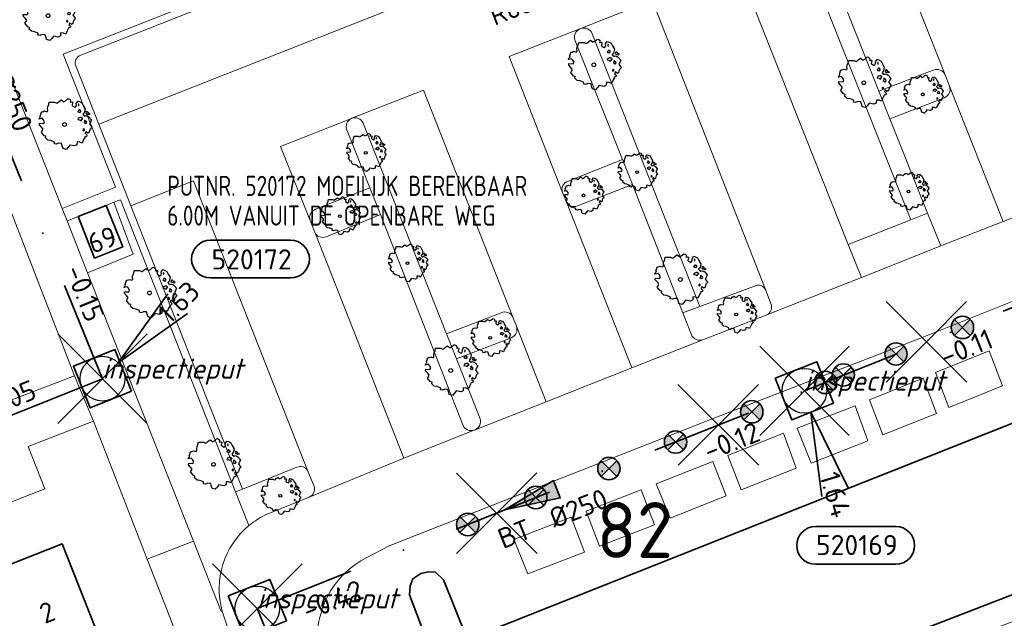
# Model space of a CAD drawing. Header units: metres. Extents: x 152391 to 157968, y 462336 to 467280.
# Tile 258 of 656: x 155094 to 155160, y 464875 to 464915. Entities that reach past the tile are written whole.
import ezdxf
from ezdxf.enums import TextEntityAlignment as Align

# ---------------------------------------------------------------- set-up
doc = ezdxf.new("R2010")
doc.units = ezdxf.units.M
doc.header["$LTSCALE"] = 0.75
doc.header["$PDMODE"] = 3
doc.header["$PDSIZE"] = 3
doc.linetypes.add('RI-VWA_BETON', pattern=[19, 9, -5, 0, -5])
doc.layers.get('0').update_dxf_attribs({"lineweight": 25})
doc.layers.get('defpoints').update_dxf_attribs({"lineweight": 25})
for name, color, linetype, lineweight in [('B-GV-GR-BOOM-S', 252, 'Continuous', 25), ('B-WE-GR-BEPLANTING_CULTUUR_BODEMBEDEKKER-GV', 251, 'Continuous', 18), ('B-WE-GR-BEPLANTING_CULTUUR_HEESTERS-GV', 251, 'Continuous', 18), ('B-WE-GR-GROENVOORZIENING-GV', 251, 'Continuous', 18), ('B-WE-OG-BEBOUWING-GV', 6, 'Continuous', 35), ('B-WE-OG-BEBOUWING-T18', 1, 'Continuous', 18), ('B-WE-OG-TERREIN_CULTUURSCHEIDING-GV', 251, 'Continuous', 18), ('B-WE-OG-TOPOGRAFIE-T18', 1, 'Continuous', 18), ('B-WE-VH-VERHARDING_BETONSTRAATSTEEN-GV', 251, 'Continuous', 18), ('B-WE-VH-VERHARDING_TEGEL-GV', 251, 'Continuous', 18), ('N-OI-RI-BIJZONDERDERHEDEN-T18', 134, 'Continuous', 18), ('N-OI-RI-T50', 130, 'Continuous', 50), ('N-OI-RI-VWA_PUTNUMMER-S @ 0.75', 36, 'Continuous', 35), ('N-OI-RI-VWA_RIOOLPUT_INSPECTIEPUT-S', 36, 'Continuous', 35), ('N-OI-RI-VWA_STROOMRICHTING-S @ 0.75', 36, 'Continuous', 35), ('N-OI-RI-VWA_TRANSPORTLEIDING_BETON_250-G', 36, 'RI-VWA_BETON', 35)]:
    doc.layers.add(name, color=color, linetype=linetype, lineweight=lineweight)
doc.layers.add('inspectieput', color=7, linetype='Continuous', plot=False)
doc.layers.add('N-OI-RI-VRIJVERVAL_HULPSTUK-S', color=210, linetype='Continuous', lineweight=35, plot=False)
doc.layers.add('N-OI-RI-VRIJVERVAL_HULPSTUK-S-GESLOTEN', color=190, linetype='Continuous', lineweight=35, plot=False)
doc.styles.add('NLCS-ISO', font='isocpeur.ttf')
doc.styles.add('NLCS-ISO-M750-T18', font='NLCS-ISO.ttf', dxfattribs={"height": 1.35})
doc.styles.add('NLCS-ISO-M750-T18_CURSIEF', font='NLCS-ISO.ttf', dxfattribs={"oblique": 15, "height": 1.35})
doc.styles.add('NLCS-ISO-M750-T50', font='NLCS-ISO.ttf', dxfattribs={"height": 3.75})

# ---------------------------------------------------------------- blocks, each defined once
blk = doc.blocks.new('*U136')
at = {"ltscale": 0.1}
blk.add_hatch(color=256, dxfattribs=at).paths.add_polyline_path([(2.5, 0), (-2.5, -0.833), (-2.5, 0.833)])
at = {"ltscale": 0.1, "flags": 128}
blk.add_lwpolyline([(2.5, 0), (-2.5, -0.833), (-2.5, 0.833)], close=True, dxfattribs=at)
at = {"ltscale": 0.1, "style": 'NLCS-ISO'}
for tag, p in [('MAT', (-1, 0.5)), ('BOBL', (-18.919, 0))]:
    blk.add_attdef(tag, text='', height=1.8, dxfattribs=at).set_placement(p, align=Align.BOTTOM_RIGHT)
for tag, p in [('DIA', (1, 0.5)), ('BOBR', (17.973, -0.004))]:
    blk.add_attdef(tag, text='', height=1.8, dxfattribs=at).set_placement(p, align=Align.BOTTOM_LEFT)
at = {"layer": 'defpoints', "ltscale": 0.1, "style": 'NLCS-ISO', "flags": 1}
blk.add_attdef('JVA', text='', height=1.8, dxfattribs=at).set_placement((0, -1), align=Align.TOP_CENTER)
blk = doc.blocks.new('*U137')
at = {"ltscale": 0.1}
blk.add_hatch(color=256, dxfattribs=at).paths.add_polyline_path([(2.5, 0), (-2.5, -0.833), (-2.5, 0.833)])
at = {"ltscale": 0.1, "flags": 128}
blk.add_lwpolyline([(2.5, 0), (-2.5, -0.833), (-2.5, 0.833)], close=True, dxfattribs=at)
at = {"ltscale": 0.1, "style": 'NLCS-ISO'}
for tag, p in [('MAT', (-1, 0.5)), ('BOBL', (-20.238, 0))]:
    blk.add_attdef(tag, text='', height=1.8, dxfattribs=at).set_placement(p, align=Align.BOTTOM_RIGHT)
for tag, p in [('DIA', (1, 0.5)), ('BOBR', (19.292, -0.005))]:
    blk.add_attdef(tag, text='', height=1.8, dxfattribs=at).set_placement(p, align=Align.BOTTOM_LEFT)
at = {"layer": 'defpoints', "ltscale": 0.1, "style": 'NLCS-ISO', "flags": 1}
blk.add_attdef('JVA', text='', height=1.8, dxfattribs=at).set_placement((0, -1), align=Align.TOP_CENTER)
blk = doc.blocks.new('*U139')
at = {"ltscale": 0.1}
blk.add_hatch(color=256, dxfattribs=at).paths.add_polyline_path([(-2.5, 0), (2.5, -0.833), (2.5, 0.833)])
at = {"ltscale": 0.1, "flags": 128}
blk.add_lwpolyline([(-2.5, 0), (2.5, -0.833), (2.5, 0.833)], close=True, dxfattribs=at)
at = {"ltscale": 0.1, "style": 'NLCS-ISO'}
for tag, p in [('BOBL', (-6.059, -3.24)), ('MAT', (-1, -3.74))]:
    blk.add_attdef(tag, text='', height=1.8, dxfattribs=at).set_placement(p, align=Align.BOTTOM_RIGHT)
for tag, p in [('BOBR', (13.061, -3.239)), ('DIA', (1, -3.74))]:
    blk.add_attdef(tag, text='', height=1.8, dxfattribs=at).set_placement(p, align=Align.BOTTOM_LEFT)
at = {"layer": 'defpoints', "ltscale": 0.1, "style": 'NLCS-ISO', "flags": 1}
blk.add_attdef('JVA', text='', height=1.8, dxfattribs=at).set_placement((0, -1), align=Align.TOP_CENTER)
blk = doc.blocks.new('*U140')
at = {"ltscale": 0.1}
blk.add_hatch(color=256, dxfattribs=at).paths.add_polyline_path([(-2.5, 0), (2.5, -0.833), (2.5, 0.833)])
at = {"ltscale": 0.1, "flags": 128}
blk.add_lwpolyline([(-2.5, 0), (2.5, -0.833), (2.5, 0.833)], close=True, dxfattribs=at)
at = {"ltscale": 0.1, "style": 'NLCS-ISO'}
for tag, p in [('BOBL', (-16.988, -3.24)), ('MAT', (-1, -3.74))]:
    blk.add_attdef(tag, text='', height=1.8, dxfattribs=at).set_placement(p, align=Align.BOTTOM_RIGHT)
for tag, p in [('BOBR', (16.042, -3.237)), ('DIA', (1, -3.74))]:
    blk.add_attdef(tag, text='', height=1.8, dxfattribs=at).set_placement(p, align=Align.BOTTOM_LEFT)
at = {"layer": 'defpoints', "ltscale": 0.1, "style": 'NLCS-ISO', "flags": 1}
blk.add_attdef('JVA', text='', height=1.8, dxfattribs=at).set_placement((0, -1), align=Align.TOP_CENTER)
blk = doc.blocks.new('B-SRI-PUT_VWA-SO')
at = {"flags": 128}
blk.add_lwpolyline([(-2, 2), (2, 2), (2, -2), (-2, -2)], close=True, dxfattribs=at)
at = {"lineweight": -3, "flags": 128}
blk.add_lwpolyline([(2, -2), (2, 2), (-2, 2), (-2, -2)], close=True, dxfattribs=at)
at = {"lineweight": -3}
blk.add_circle((0, 0), 2, dxfattribs=at)
blk = doc.blocks.new('*U178')
for q in [(5.834, 7.601), (7.601, 5.834)]:
    blk.add_line((1.414, 1.414), q)
blk.add_lwpolyline([(16.81, 12.391), (9.652, 12.391, 1), (9.652, 9.007), (16.81, 9.007, 1)], format="xyb", close=True)
at = {"ltscale": 0.1, "style": 'NLCS-ISO'}
blk.add_attdef('PUTHGT', text='', height=1.8, rotation=45, dxfattribs=at).set_placement((5.388, 5.428), align=Align.MIDDLE_LEFT)
blk.add_attdef('PUTNR', text='', height=1.8, dxfattribs=at).set_placement((13.333, 10.667), align=Align.MIDDLE_CENTER)
blk = doc.blocks.new('*U184')
for q in [(1.546, -9.456), (3.94, -8.734)]:
    blk.add_line((0.578, -1.915), q)
blk.add_lwpolyline([(8.165, -15.522), (1.007, -15.522, -1), (1.007, -12.137), (8.165, -12.137, -1)], format="xyb", close=True)
at = {"ltscale": 0.1, "style": 'NLCS-ISO'}
blk.add_attdef('PUTHGT', text='', height=1.8, rotation=286.78328, dxfattribs=at).set_placement((2.182, -7.33), align=Align.MIDDLE_LEFT)
blk.add_attdef('PUTNR', text='', height=1.8, dxfattribs=at).set_placement((4.688, -11.997), align=Align.MIDDLE_CENTER)
blk = doc.blocks.new('SRI-HULP')
h = blk.add_hatch(color=256)
h.dxf.hatch_style = 1
h.paths.add_polyline_path([(-0.707, 0.707, 0.198912), (-1, 0, 0.198912), (-0.707, -0.707), (0, 0)])
h = blk.add_hatch(color=256)
h.dxf.hatch_style = 1
h.paths.add_polyline_path([(1, 0, 0.198912), (0.707, 0.707), (0, 0), (0.707, -0.707, 0.198912)])
for p, q in [((-0.707, 0.707), (0.707, -0.707)), ((-0.707, -0.707), (0.707, 0.707))]:
    blk.add_line(p, q)
blk.add_circle((0, 0), 1)
blk = doc.blocks.new('SRI-HULP-B')
blk.add_line((-5.43, 5.4), (5.4, -5.4))
at = {"flags": 128}
blk.add_lwpolyline([(5.38, 5.42), (0, 0), (-5.4, -5.4)], dxfattribs=at)
blk = doc.blocks.new('ACMAP_ANN_TEMPLATE_type knoop')
at = {"layer": 'defpoints', "style": 'NLCS-ISO-M750-T18_CURSIEF', "oblique": 15}
blk.add_attdef('type_knoop', (0, 0), '', height=1.35, dxfattribs=at)
blk = doc.blocks.new('SGR-BOOM_21_30')
at = {"linetype": 'Continuous'}
for p, q in [((-1.109, 1.187), (-1.051, 1.335)), ((-1.051, 1.335), (-1.016, 1.499)), ((-1.016, 1.499), (-0.668, 1.499)), ((-0.668, 1.499), (-0.516, 1.433)), ((-0.516, 1.433), (-0.47, 1.45)), ((-0.47, 1.45), (-0.365, 1.548)), ((-0.365, 1.548), (-0.226, 1.647)), ((-0.226, 1.647), (-0.133, 1.581)), ((-0.133, 1.581), (-0.063, 1.515)), ((-0.063, 1.515), (0.065, 1.581)), ((0.065, 1.581), (0.205, 1.712)), ((0.205, 1.712), (0.263, 1.729)), ((0.263, 1.729), (0.333, 1.696)), ((0.333, 1.696), (0.391, 1.647)), ((0.402, 1.532), (0.379, 1.499)), ((0.379, 1.499), (0.53, 1.515)), ((0.391, 1.647), (0.402, 1.532)), ((0.542, 1.483), (0.507, 1.285)), ((0.53, 1.515), (0.542, 1.483)), ((0.786, 1.4), (0.891, 1.565)), ((0.798, 1.285), (0.786, 1.4)), ((0.891, 1.565), (1.019, 1.532)), ((0.972, 1.368), (0.926, 1.335)), ((0.926, 1.335), (0.949, 1.253)), ((0.961, 1.269), (0.972, 1.368)), ((1.019, 1.532), (1.158, 1.45)), ((1.158, 1.45), (1.251, 1.269)), ((-1.633, 0.579), (-1.528, 0.875)), ((-1.528, 0.875), (-1.458, 0.858)), ((-1.458, 0.858), (-1.342, 0.908)), ((-1.342, 0.908), (-1.179, 0.858)), ((-1.179, 0.858), (-1.121, 0.924)), ((-1.133, 1.088), (-1.109, 1.187)), ((-1.121, 0.924), (-1.133, 1.088)), ((0.507, 1.285), (0.565, 1.236)), ((0.565, 1.236), (0.693, 1.154)), ((0.693, 1.154), (0.751, 1.203)), ((0.751, 1.203), (0.798, 1.285)), ((0.937, 0.908), (0.891, 0.875)), ((0.891, 0.875), (0.926, 0.825)), ((0.926, 0.825), (0.984, 0.842)), ((0.972, 0.973), (0.937, 0.908)), ((0.949, 1.253), (0.961, 1.236)), ((1.03, 0.973), (0.972, 0.973)), ((0.984, 0.842), (1.03, 0.776)), ((1.077, 0.94), (1.03, 0.973)), ((1.03, 0.776), (1.077, 0.842)), ((1.124, 0.875), (1.077, 0.94)), ((1.077, 0.842), (1.124, 0.875)), ((1.321, 0.793), (1.228, 0.694)), ((1.228, 0.694), (1.275, 0.628)), ((1.251, 1.269), (1.379, 1.055)), ((1.379, 1.055), (1.321, 0.793)), ((1.472, 0.858), (1.438, 0.809)), ((1.438, 0.809), (1.461, 0.743)), ((1.461, 0.743), (1.531, 0.694)), ((1.542, 0.858), (1.472, 0.858)), ((1.531, 0.727), (1.635, 0.678)), ((1.531, 0.694), (1.542, 0.727)), ((1.624, 0.76), (1.542, 0.858)), ((1.728, 0.71), (1.624, 0.76)), ((1.635, 0.678), (1.728, 0.71)), ((-1.703, 0.365), (-1.656, 0.48)), ((-1.493, 0.415), (-1.703, 0.365)), ((-1.679, -0.029), (-1.668, 0.086)), ((-1.668, 0.086), (-1.389, 0.07)), ((-1.656, 0.48), (-1.598, 0.53)), ((-1.598, 0.53), (-1.633, 0.579)), ((-1.423, 0.333), (-1.493, 0.415)), ((-1.33, 0.185), (-1.423, 0.333)), ((-1.389, 0.07), (-1.33, 0.185)), ((0.926, 0.415), (0.891, 0.333)), ((0.891, 0.333), (1.03, 0.316)), ((1.054, 0.464), (0.926, 0.415)), ((1.03, 0.316), (1.112, 0.251)), ((1.112, 0.464), (1.054, 0.464)), ((1.217, 0.398), (1.112, 0.464)), ((1.112, 0.251), (1.205, 0.365)), ((1.205, 0.365), (1.24, 0.415)), ((1.275, 0.628), (1.379, 0.563)), ((1.344, 0.185), (1.31, 0.103)), ((1.434, 0.049), (1.31, 0.103)), ((1.356, 0.3), (1.344, 0.234)), ((1.344, 0.234), (1.344, 0.185)), ((1.426, 0.234), (1.356, 0.3)), ((1.379, 0.563), (1.438, 0.595)), ((1.472, 0.201), (1.426, 0.234)), ((1.434, 0.049), (1.507, 0.136)), ((1.438, 0.595), (1.565, 0.563)), ((1.507, 0.136), (1.472, 0.201)), ((1.565, 0.563), (1.635, 0.513)), ((1.635, 0.513), (1.81, 0.316)), ((1.717, 0.103), (1.67, 0.037)), ((1.67, 0.037), (1.763, -0.094)), ((1.81, 0.316), (1.717, 0.103)), ((-1.54, -0.177), (-1.679, -0.029)), ((-1.551, -0.505), (-1.493, -0.423)), ((-1.354, -0.752), (-1.551, -0.505)), ((-1.435, -0.324), (-1.54, -0.177)), ((-1.493, -0.423), (-1.435, -0.324)), ((1.286, -0.292), (1.24, -0.357)), ((1.24, -0.357), (1.251, -0.423)), ((1.263, -0.423), (1.333, -0.407)), ((1.333, -0.341), (1.286, -0.292)), ((1.333, -0.407), (1.333, -0.341)), ((1.461, -0.472), (1.391, -0.587)), ((1.391, -0.587), (1.426, -0.637)), ((1.426, -0.637), (1.496, -0.702)), ((1.577, -0.587), (1.461, -0.472)), ((1.658, -0.522), (1.577, -0.587)), ((1.682, -0.423), (1.658, -0.522)), ((1.717, -0.308), (1.682, -0.423)), ((1.845, -0.177), (1.717, -0.308)), ((1.763, -0.094), (1.845, -0.177)), ((-1.249, -0.784), (-1.354, -0.752)), ((-1.272, -0.899), (-1.249, -0.784)), ((-1.109, -1.047), (-1.272, -0.899)), ((-0.912, -1.08), (-1.109, -1.047)), ((-0.668, -1.179), (-0.912, -1.08)), ((-0.679, -1.294), (-0.668, -1.179)), ((-0.551, -1.326), (-0.679, -1.294)), ((-0.4, -1.261), (-0.551, -1.326)), ((-0.191, -1.277), (-0.4, -1.261)), ((-0.156, -1.425), (-0.191, -1.277)), ((0.844, -1.162), (0.833, -1.359)), ((1.03, -1.179), (0.844, -1.162)), ((1.182, -1.244), (1.03, -1.179)), ((1.286, -1.014), (1.182, -1.244)), ((1.356, -0.883), (1.286, -1.014)), ((1.368, -0.834), (1.356, -0.883)), ((1.484, -0.801), (1.368, -0.834)), ((1.496, -0.702), (1.484, -0.801)), ((-0.133, -1.491), (-0.156, -1.425)), ((-0.098, -1.606), (-0.133, -1.491)), ((0.112, -1.671), (-0.098, -1.606)), ((0.251, -1.524), (0.112, -1.671)), ((0.356, -1.376), (0.251, -1.524)), ((0.682, -1.441), (0.356, -1.376)), ((0.833, -1.359), (0.682, -1.441))]:
    blk.add_line(p, q, dxfattribs=at)
blk.add_circle((0, 0), 0.126, dxfattribs=at)
blk = doc.blocks.new('SGR-BOOM_DIAMETER_ONBEKEND')
at = {"linetype": 'Continuous'}
for p, q in [((-1.094, 0.644), (-1.007, 0.681)), ((-1.007, 0.681), (-0.884, 0.644)), ((-0.884, 0.644), (-0.841, 0.693)), ((-0.85, 0.816), (-0.832, 0.89)), ((-0.841, 0.693), (-0.85, 0.816)), ((-0.832, 0.89), (-0.788, 1.001)), ((-0.788, 1.001), (-0.762, 1.124)), ((-0.762, 1.124), (-0.501, 1.124)), ((-0.501, 1.124), (-0.387, 1.075)), ((-0.387, 1.075), (-0.352, 1.087)), ((-0.352, 1.087), (-0.274, 1.161)), ((-0.274, 1.161), (-0.169, 1.235)), ((-0.169, 1.235), (-0.099, 1.186)), ((-0.099, 1.186), (-0.047, 1.137)), ((-0.047, 1.137), (0.049, 1.186)), ((0.049, 1.186), (0.154, 1.284)), ((0.154, 1.284), (0.197, 1.297)), ((0.197, 1.297), (0.25, 1.272)), ((0.25, 1.272), (0.293, 1.235)), ((0.302, 1.149), (0.284, 1.124)), ((0.284, 1.124), (0.398, 1.137)), ((0.293, 1.235), (0.302, 1.149)), ((0.407, 1.112), (0.38, 0.964)), ((0.38, 0.964), (0.424, 0.927)), ((0.398, 1.137), (0.407, 1.112)), ((0.424, 0.927), (0.52, 0.865)), ((0.52, 0.865), (0.564, 0.902)), ((0.564, 0.902), (0.598, 0.964)), ((0.59, 1.05), (0.668, 1.173)), ((0.598, 0.964), (0.59, 1.05)), ((0.668, 1.173), (0.764, 1.149)), ((0.703, 0.681), (0.668, 0.656)), ((0.729, 1.026), (0.694, 1.001)), ((0.694, 1.001), (0.712, 0.939)), ((0.729, 0.73), (0.703, 0.681)), ((0.712, 0.939), (0.721, 0.927)), ((0.721, 0.952), (0.729, 1.026)), ((0.773, 0.73), (0.729, 0.73)), ((0.764, 1.149), (0.869, 1.087)), ((0.808, 0.705), (0.773, 0.73)), ((0.843, 0.656), (0.808, 0.705)), ((0.869, 1.087), (0.939, 0.952)), ((0.939, 0.952), (1.035, 0.792)), ((1.035, 0.792), (0.991, 0.594)), ((-1.277, 0.274), (-1.242, 0.36)), ((-1.12, 0.311), (-1.277, 0.274)), ((-1.259, -0.022), (-1.251, 0.065)), ((-1.251, 0.065), (-1.041, 0.052)), ((-1.242, 0.36), (-1.198, 0.397)), ((-1.225, 0.434), (-1.146, 0.656)), ((-1.198, 0.397), (-1.225, 0.434)), ((-1.146, 0.656), (-1.094, 0.644)), ((-1.068, 0.249), (-1.12, 0.311)), ((-0.998, 0.139), (-1.068, 0.249)), ((-1.041, 0.052), (-0.998, 0.139)), ((0.668, 0.656), (0.694, 0.619)), ((0.694, 0.311), (0.668, 0.249)), ((0.668, 0.249), (0.773, 0.237)), ((0.694, 0.619), (0.738, 0.631)), ((0.79, 0.348), (0.694, 0.311)), ((0.738, 0.631), (0.773, 0.582)), ((0.773, 0.582), (0.808, 0.631)), ((0.773, 0.237), (0.834, 0.188)), ((0.834, 0.348), (0.79, 0.348)), ((0.808, 0.631), (0.843, 0.656)), ((0.912, 0.299), (0.834, 0.348)), ((0.834, 0.188), (0.904, 0.274)), ((0.904, 0.274), (0.93, 0.311)), ((0.991, 0.594), (0.921, 0.521)), ((0.921, 0.521), (0.956, 0.471)), ((0.956, 0.471), (1.035, 0.422)), ((1.008, 0.139), (0.982, 0.077)), ((1.075, 0.037), (0.982, 0.077)), ((1.017, 0.225), (1.008, 0.176)), ((1.008, 0.176), (1.008, 0.139)), ((1.069, 0.176), (1.017, 0.225)), ((1.035, 0.422), (1.078, 0.447)), ((1.104, 0.151), (1.069, 0.176)), ((1.075, 0.037), (1.13, 0.102)), ((1.104, 0.644), (1.078, 0.607)), ((1.078, 0.607), (1.096, 0.557)), ((1.078, 0.447), (1.174, 0.422)), ((1.096, 0.557), (1.148, 0.521)), ((1.157, 0.644), (1.104, 0.644)), ((1.13, 0.102), (1.104, 0.151)), ((1.148, 0.545), (1.226, 0.508)), ((1.148, 0.521), (1.157, 0.545)), ((1.218, 0.57), (1.157, 0.644)), ((1.174, 0.422), (1.226, 0.385)), ((1.296, 0.533), (1.218, 0.57)), ((1.226, 0.508), (1.296, 0.533)), ((1.226, 0.385), (1.357, 0.237)), ((1.287, 0.077), (1.253, 0.028)), ((1.253, 0.028), (1.322, -0.071)), ((1.357, 0.237), (1.287, 0.077)), ((-1.155, -0.132), (-1.259, -0.022)), ((-1.164, -0.379), (-1.12, -0.317)), ((-1.015, -0.564), (-1.164, -0.379)), ((-1.076, -0.243), (-1.155, -0.132)), ((-1.12, -0.317), (-1.076, -0.243)), ((-0.937, -0.588), (-1.015, -0.564)), ((-0.954, -0.675), (-0.937, -0.588)), ((0.965, -0.219), (0.93, -0.268)), ((0.93, -0.268), (0.939, -0.317)), ((0.947, -0.317), (1, -0.305)), ((1, -0.256), (0.965, -0.219)), ((1, -0.305), (1, -0.256)), ((1.026, -0.625), (1.017, -0.662)), ((1.113, -0.601), (1.026, -0.625)), ((1.096, -0.354), (1.043, -0.44)), ((1.043, -0.44), (1.069, -0.477)), ((1.069, -0.477), (1.122, -0.527)), ((1.183, -0.44), (1.096, -0.354)), ((1.122, -0.527), (1.113, -0.601)), ((1.244, -0.391), (1.183, -0.44)), ((1.261, -0.317), (1.244, -0.391)), ((1.287, -0.231), (1.261, -0.317)), ((1.383, -0.132), (1.287, -0.231)), ((1.322, -0.071), (1.383, -0.132)), ((-0.832, -0.785), (-0.954, -0.675)), ((-0.684, -0.81), (-0.832, -0.785)), ((-0.501, -0.884), (-0.684, -0.81)), ((-0.509, -0.97), (-0.501, -0.884)), ((-0.413, -0.995), (-0.509, -0.97)), ((-0.3, -0.946), (-0.413, -0.995)), ((-0.143, -0.958), (-0.3, -0.946)), ((-0.117, -1.069), (-0.143, -0.958)), ((-0.099, -1.118), (-0.117, -1.069)), ((-0.073, -1.204), (-0.099, -1.118)), ((0.084, -1.254), (-0.073, -1.204)), ((0.188, -1.143), (0.084, -1.254)), ((0.267, -1.032), (0.188, -1.143)), ((0.511, -1.081), (0.267, -1.032)), ((0.625, -1.019), (0.511, -1.081)), ((0.633, -0.872), (0.625, -1.019)), ((0.773, -0.884), (0.633, -0.872)), ((0.886, -0.933), (0.773, -0.884)), ((0.965, -0.761), (0.886, -0.933)), ((1.017, -0.662), (0.965, -0.761))]:
    blk.add_line(p, q, dxfattribs=at)
blk.add_circle((0, 0), 0.0948, dxfattribs=at)
blk = doc.blocks.new('SGR-BOOM_0_20')
at = {"linetype": 'Continuous'}
for p, q in [((-1.094, 0.644), (-1.007, 0.681)), ((-1.007, 0.681), (-0.884, 0.644)), ((-0.884, 0.644), (-0.841, 0.693)), ((-0.85, 0.816), (-0.832, 0.89)), ((-0.841, 0.693), (-0.85, 0.816)), ((-0.832, 0.89), (-0.788, 1.001)), ((-0.788, 1.001), (-0.762, 1.124)), ((-0.762, 1.124), (-0.501, 1.124)), ((-0.501, 1.124), (-0.387, 1.075)), ((-0.387, 1.075), (-0.352, 1.087)), ((-0.352, 1.087), (-0.274, 1.161)), ((-0.274, 1.161), (-0.169, 1.235)), ((-0.169, 1.235), (-0.099, 1.186)), ((-0.099, 1.186), (-0.047, 1.137)), ((-0.047, 1.137), (0.049, 1.186)), ((0.049, 1.186), (0.154, 1.284)), ((0.154, 1.284), (0.197, 1.297)), ((0.197, 1.297), (0.25, 1.272)), ((0.25, 1.272), (0.293, 1.235)), ((0.302, 1.149), (0.284, 1.124)), ((0.284, 1.124), (0.398, 1.137)), ((0.293, 1.235), (0.302, 1.149)), ((0.407, 1.112), (0.38, 0.964)), ((0.38, 0.964), (0.424, 0.927)), ((0.398, 1.137), (0.407, 1.112)), ((0.424, 0.927), (0.52, 0.865)), ((0.52, 0.865), (0.564, 0.902)), ((0.564, 0.902), (0.598, 0.964)), ((0.59, 1.05), (0.668, 1.173)), ((0.598, 0.964), (0.59, 1.05)), ((0.668, 1.173), (0.764, 1.149)), ((0.703, 0.681), (0.668, 0.656)), ((0.729, 1.026), (0.694, 1.001)), ((0.694, 1.001), (0.712, 0.939)), ((0.729, 0.73), (0.703, 0.681)), ((0.712, 0.939), (0.721, 0.927)), ((0.721, 0.952), (0.729, 1.026)), ((0.773, 0.73), (0.729, 0.73)), ((0.764, 1.149), (0.869, 1.087)), ((0.808, 0.705), (0.773, 0.73)), ((0.843, 0.656), (0.808, 0.705)), ((0.869, 1.087), (0.939, 0.952)), ((0.939, 0.952), (1.035, 0.792)), ((1.035, 0.792), (0.991, 0.594)), ((-1.277, 0.274), (-1.242, 0.36)), ((-1.12, 0.311), (-1.277, 0.274)), ((-1.259, -0.022), (-1.251, 0.065)), ((-1.251, 0.065), (-1.041, 0.052)), ((-1.242, 0.36), (-1.198, 0.397)), ((-1.225, 0.434), (-1.146, 0.656)), ((-1.198, 0.397), (-1.225, 0.434)), ((-1.146, 0.656), (-1.094, 0.644)), ((-1.068, 0.249), (-1.12, 0.311)), ((-0.998, 0.139), (-1.068, 0.249)), ((-1.041, 0.052), (-0.998, 0.139)), ((0.668, 0.656), (0.694, 0.619)), ((0.694, 0.311), (0.668, 0.249)), ((0.668, 0.249), (0.773, 0.237)), ((0.694, 0.619), (0.738, 0.631)), ((0.79, 0.348), (0.694, 0.311)), ((0.738, 0.631), (0.773, 0.582)), ((0.773, 0.582), (0.808, 0.631)), ((0.773, 0.237), (0.834, 0.188)), ((0.834, 0.348), (0.79, 0.348)), ((0.808, 0.631), (0.843, 0.656)), ((0.912, 0.299), (0.834, 0.348)), ((0.834, 0.188), (0.904, 0.274)), ((0.904, 0.274), (0.93, 0.311)), ((0.991, 0.594), (0.921, 0.521)), ((0.921, 0.521), (0.956, 0.471)), ((0.956, 0.471), (1.035, 0.422)), ((1.008, 0.139), (0.982, 0.077)), ((1.075, 0.037), (0.982, 0.077)), ((1.017, 0.225), (1.008, 0.176)), ((1.008, 0.176), (1.008, 0.139)), ((1.069, 0.176), (1.017, 0.225)), ((1.035, 0.422), (1.078, 0.447)), ((1.104, 0.151), (1.069, 0.176)), ((1.075, 0.037), (1.13, 0.102)), ((1.104, 0.644), (1.078, 0.607)), ((1.078, 0.607), (1.096, 0.557)), ((1.078, 0.447), (1.174, 0.422)), ((1.096, 0.557), (1.148, 0.521)), ((1.157, 0.644), (1.104, 0.644)), ((1.13, 0.102), (1.104, 0.151)), ((1.148, 0.545), (1.226, 0.508)), ((1.148, 0.521), (1.157, 0.545)), ((1.218, 0.57), (1.157, 0.644)), ((1.174, 0.422), (1.226, 0.385)), ((1.296, 0.533), (1.218, 0.57)), ((1.226, 0.508), (1.296, 0.533)), ((1.226, 0.385), (1.357, 0.237)), ((1.287, 0.077), (1.253, 0.028)), ((1.253, 0.028), (1.322, -0.071)), ((1.357, 0.237), (1.287, 0.077)), ((-1.155, -0.132), (-1.259, -0.022)), ((-1.164, -0.379), (-1.12, -0.317)), ((-1.015, -0.564), (-1.164, -0.379)), ((-1.076, -0.243), (-1.155, -0.132)), ((-1.12, -0.317), (-1.076, -0.243)), ((-0.937, -0.588), (-1.015, -0.564)), ((-0.954, -0.675), (-0.937, -0.588)), ((0.965, -0.219), (0.93, -0.268)), ((0.93, -0.268), (0.939, -0.317)), ((0.947, -0.317), (1, -0.305)), ((1, -0.256), (0.965, -0.219)), ((1, -0.305), (1, -0.256)), ((1.026, -0.625), (1.017, -0.662)), ((1.113, -0.601), (1.026, -0.625)), ((1.096, -0.354), (1.043, -0.44)), ((1.043, -0.44), (1.069, -0.477)), ((1.069, -0.477), (1.122, -0.527)), ((1.183, -0.44), (1.096, -0.354)), ((1.122, -0.527), (1.113, -0.601)), ((1.244, -0.391), (1.183, -0.44)), ((1.261, -0.317), (1.244, -0.391)), ((1.287, -0.231), (1.261, -0.317)), ((1.383, -0.132), (1.287, -0.231)), ((1.322, -0.071), (1.383, -0.132)), ((-0.832, -0.785), (-0.954, -0.675)), ((-0.684, -0.81), (-0.832, -0.785)), ((-0.501, -0.884), (-0.684, -0.81)), ((-0.509, -0.97), (-0.501, -0.884)), ((-0.413, -0.995), (-0.509, -0.97)), ((-0.3, -0.946), (-0.413, -0.995)), ((-0.143, -0.958), (-0.3, -0.946)), ((-0.117, -1.069), (-0.143, -0.958)), ((-0.099, -1.118), (-0.117, -1.069)), ((-0.073, -1.204), (-0.099, -1.118)), ((0.084, -1.254), (-0.073, -1.204)), ((0.188, -1.143), (0.084, -1.254)), ((0.267, -1.032), (0.188, -1.143)), ((0.511, -1.081), (0.267, -1.032)), ((0.625, -1.019), (0.511, -1.081)), ((0.633, -0.872), (0.625, -1.019)), ((0.773, -0.884), (0.633, -0.872)), ((0.886, -0.933), (0.773, -0.884)), ((0.965, -0.761), (0.886, -0.933)), ((1.017, -0.662), (0.965, -0.761))]:
    blk.add_line(p, q, dxfattribs=at)
blk.add_circle((0, 0), 0.0948, dxfattribs=at)

msp = doc.modelspace()

# ---------------------------------------------------------------- linework, layer by layer
at = {"layer": 'B-WE-GR-BEPLANTING_CULTUUR_BODEMBEDEKKER-GV'}
for points in [[(155151.172, 464887.085), (155150.328, 464889.437), (155146.43, 464887.939), (155147.377, 464885.588)], [(155141.777, 464886.099), (155142.675, 464883.797), (155146.377, 464885.241), (155145.528, 464887.592)], [(155135.977, 464883.805), (155132.279, 464882.361), (155133.177, 464880.01), (155136.875, 464881.454)], [(155128.377, 464878.165), (155132.172, 464879.61), (155131.279, 464881.961), (155127.426, 464880.463)]]:
    msp.add_lwpolyline(points, close=True, dxfattribs=at)
for points in [[(155112.878, 464885.31), (155109.245, 464883.837), (155108.78, 464883.653), (155109.672, 464881.399)], [(155114.02, 464884.093), (155113.625, 464885.048)], [(155110.893, 464882.17), (155113.716, 464883.309)]]:
    msp.add_lwpolyline(points, dxfattribs=at)
for points in [[(155113.625, 464885.048, 0.39591), (155112.878, 464885.31)], [(155113.716, 464883.309, 0.420936), (155114.02, 464884.093)], [(155109.672, 464881.399, -0.066285), (155110.893, 464882.17)]]:
    msp.add_lwpolyline(points, format="xyb", dxfattribs=at)
at = {"layer": 'B-WE-GR-BEPLANTING_CULTUUR_HEESTERS-GV'}
for points in [[(155164.835, 464941.315), (155163.484, 464944.698), (155091.743, 464916.359), (155097.142, 464902.675), (155100.729, 464904.09), (155097.213, 464913.016), (155157.315, 464936.647), (155157.499, 464936.182)], [(155109.672, 464881.399), (155108.78, 464883.653), (155101.059, 464903.253), (155100.617, 464903.079), (155101.908, 464899.594), (155098.848, 464898.353), (155105.953, 464880.349)], [(155105.953, 464880.349), (155107.811, 464875.64), (155107.875, 464875.665)]]:
    msp.add_lwpolyline(points, dxfattribs=at)
for points in [[(155160.201, 464890.766), (155159.303, 464893.118), (155155.703, 464891.673), (155156.601, 464889.326)], [(155152.177, 464887.485), (155155.777, 464888.925), (155154.879, 464891.277), (155151.279, 464889.832)], [(155136.977, 464884.201), (155137.923, 464881.903), (155141.675, 464883.397), (155140.777, 464885.699)]]:
    msp.add_lwpolyline(points, close=True, dxfattribs=at)
msp.add_lwpolyline([(155107.875, 464875.665, -0.29491), (155109.672, 464881.399)], format="xyb", dxfattribs=at)
at = {"layer": 'B-WE-GR-GROENVOORZIENING-GV'}
for points in [[(155155.561, 464911.951), (155151.903, 464910.529), (155152.654, 464908.688), (155156.304, 464910.095)], [(155156.651, 464910.867), (155156.354, 464911.627)], [(155131.71, 464902.84), (155135.388, 464904.269), (155134.721, 464905.955), (155131.068, 464904.504)], [(155114.841, 464900.766), (155118.488, 464902.263), (155117.776, 464904.062), (155114.13, 464902.61)], [(155130.699, 464903.734), (155130.933, 464903.167)], [(155113.776, 464901.85), (155114.08, 464901.074)], [(155143.743, 464897.533), (155139.899, 464896.1), (155138.764, 464895.676), (155139.347, 464894.192)], [(155144.688, 464896.236), (155144.3, 464897.233)], [(155126.583, 464895.674), (155122.914, 464894.249), (155123.591, 464892.581), (155127.261, 464893.998)], [(155127.605, 464894.775), (155127.364, 464895.381)], [(155140.102, 464893.854), (155144.397, 464895.527)]]:
    msp.add_lwpolyline(points, dxfattribs=at)
for points in [[(155156.354, 464911.627, 0.414056), (155155.561, 464911.951)], [(155156.304, 464910.095, 0.395518), (155156.651, 464910.867)], [(155131.068, 464904.504, 0.424319), (155130.699, 464903.734)], [(155130.933, 464903.167, 0.420565), (155131.71, 464902.84)], [(155114.13, 464902.61, 0.423692), (155113.776, 464901.85)], [(155114.08, 464901.074, 0.40263), (155114.841, 464900.766)], [(155144.3, 464897.233, 0.33733), (155143.743, 464897.533)], [(155127.364, 464895.381, 0.41883), (155126.583, 464895.674)], [(155144.397, 464895.527, 0.373882), (155144.688, 464896.236)], [(155127.261, 464893.998, 0.41152), (155127.605, 464894.775)], [(155139.347, 464894.192, 0.386892), (155140.102, 464893.854)]]:
    msp.add_lwpolyline(points, format="xyb", dxfattribs=at)
at = {"layer": 'B-WE-OG-BEBOUWING-GV'}
for points in [[(155098.218, 464902.132), (155099.32, 464899.338), (155101.209, 464900.083), (155100.106, 464902.877)], [(155124.881, 464872.315), (155128.062, 464864.085), (155194.897, 464889.918), (155190.874, 464900.18), (155187.694, 464898.917), (155124.323, 464873.76)], [(155100.042, 464872.812), (155097.155, 464880.163), (155093.415, 464878.695), (155093.207, 464879.225), (155090.819, 464878.288), (155091.027, 464877.757), (155091.185, 464877.819), (155094.097, 464870.402), (155100.064, 464872.757)], [(155124.323, 464873.76), (155122.719, 464877.767), (155122.172, 464878.279), (155121.712, 464878.292), (155121.189, 464878.179), (155120.667, 464877.818), (155120.492, 464877.356), (155120.443, 464876.757), (155121.922, 464872.85)]]:
    msp.add_lwpolyline(points, close=True, dxfattribs=at)
at = {"layer": 'B-WE-OG-TERREIN_CULTUURSCHEIDING-GV'}
msp.add_lwpolyline([(155194.897, 464889.918), (155128.062, 464864.085), (155124.881, 464872.315), (155123.95, 464871.95), (155127.731, 464862.167), (155128.572, 464862.491), (155157.659, 464873.715), (155196.454, 464888.685)], dxfattribs=at)
at = {"layer": 'B-WE-VH-VERHARDING_BETONSTRAATSTEEN-GV'}
for points in [[(155157.499, 464936.182), (155098.388, 464912.941)], [(155098.054, 464912.244), (155099.596, 464908.331), (155159.731, 464932.013), (155158.175, 464935.905)], [(155142.992, 464919.095), (155146.668, 464920.543), (155147.313, 464920.797), (155152.008, 464922.656), (155156.354, 464911.627), (155156.651, 464910.867), (155160.247, 464901.803), (155166.004, 464904.056), (155159.824, 464919.542), (155159.597, 464920.056), (155157.675, 464924.873), (155161.921, 464926.53), (155161.365, 464927.927), (155159.731, 464932.013), (155099.596, 464908.331), (155101.754, 464902.853), (155105.956, 464904.513), (155113.625, 464885.048), (155114.02, 464884.093)], [(155156.354, 464911.627), (155152.008, 464922.656), (155147.313, 464920.797)], [(155147.974, 464920.485), (155151.903, 464910.529)], [(155144.397, 464895.527), (155150.741, 464898.047), (155149.855, 464900.242), (155143.012, 464917.506), (155142.68, 464918.312)], [(155143.012, 464917.506), (155149.855, 464900.242), (155154.06, 464901.906), (155147.425, 464918.635)], [(155113.716, 464883.309), (155120.053, 464885.913), (155114.08, 464901.074), (155113.776, 464901.85), (155111.789, 464906.814), (155116.555, 464908.707), (155116.581, 464908.718), (155121.371, 464910.593), (155127.364, 464895.381), (155127.605, 464894.775), (155129.595, 464889.697), (155135.336, 464891.968), (155130.933, 464903.167), (155130.699, 464903.734), (155127.125, 464912.854), (155131.868, 464914.717), (155131.922, 464914.739), (155136.702, 464916.637), (155144.3, 464897.233), (155144.688, 464896.236)], [(155144.3, 464897.233), (155136.702, 464916.637), (155131.922, 464914.739)], [(155131.868, 464914.717), (155127.125, 464912.854), (155130.699, 464903.734)], [(155132.696, 464914.376), (155139.899, 464896.1), (155143.743, 464897.533)], [(155131.068, 464904.504), (155134.721, 464905.955), (155131.544, 464913.922)], [(155151.903, 464910.529), (155155.561, 464911.951)], [(155127.364, 464895.381), (155121.371, 464910.593), (155116.581, 464908.718)], [(155156.304, 464910.095), (155152.654, 464908.688), (155155.183, 464902.35), (155156.061, 464900.15), (155160.247, 464901.803), (155156.651, 464910.867)], [(155116.555, 464908.707), (155111.789, 464906.814), (155113.776, 464901.85)], [(155117.326, 464908.4), (155122.914, 464894.249), (155126.583, 464895.674)], [(155117.582, 464879.254), (155119.083, 464880.029), (155140.924, 464888.634), (155154.701, 464893.971), (155177.727, 464903.184), (155175.698, 464907.924), (155172.252, 464906.531), (155171.864, 464906.374), (155171.256, 464906.129), (155170.738, 464905.92), (155166.004, 464904.056), (155160.247, 464901.803), (155156.061, 464900.15), (155150.741, 464898.047), (155144.397, 464895.527), (155140.102, 464893.854), (155135.336, 464891.968), (155129.595, 464889.697), (155124.84, 464887.82), (155124.784, 464887.798), (155120.053, 464885.913), (155113.716, 464883.309), (155110.893, 464882.17)], [(155114.13, 464902.61), (155117.776, 464904.062), (155116.233, 464907.941)], [(155113.625, 464885.048), (155105.956, 464904.513), (155101.754, 464902.853), (155109.245, 464883.837)], [(155139.347, 464894.192), (155138.764, 464895.676), (155135.388, 464904.269), (155131.71, 464902.84)], [(155130.933, 464903.167), (155135.336, 464891.968), (155140.102, 464893.854)], [(155124.007, 464888.162), (155118.488, 464902.263), (155114.841, 464900.766)], [(155114.08, 464901.074), (155120.053, 464885.913), (155124.784, 464887.798)], [(155124.84, 464887.82), (155129.595, 464889.697), (155127.605, 464894.775)], [(155127.261, 464893.998), (155123.591, 464892.581), (155125.177, 464888.554)], [(155109.245, 464883.837), (155112.878, 464885.31)], [(155107.875, 464875.665), (155108.182, 464874.718), (155116.649, 464854.384)]]:
    msp.add_lwpolyline(points, dxfattribs=at)
for points in [[(155131.544, 464913.922, -0.402773), (155131.868, 464914.717)], [(155131.922, 464914.739, -0.404992), (155132.696, 464914.376)], [(155098.388, 464912.941, 0.427658), (155098.054, 464912.244)], [(155155.561, 464911.951, -0.414056), (155156.354, 464911.627)], [(155156.651, 464910.867, -0.395518), (155156.304, 464910.095)], [(155116.233, 464907.941, -0.409924), (155116.555, 464908.707)], [(155116.581, 464908.718, -0.394392), (155117.326, 464908.4)], [(155130.699, 464903.734, -0.424319), (155131.068, 464904.504)], [(155131.71, 464902.84, -0.420565), (155130.933, 464903.167)], [(155113.776, 464901.85, -0.423692), (155114.13, 464902.61)], [(155114.841, 464900.766, -0.40263), (155114.08, 464901.074)], [(155143.743, 464897.533, -0.33733), (155144.3, 464897.233)], [(155126.583, 464895.674, -0.41883), (155127.364, 464895.381)], [(155144.688, 464896.236, -0.373882), (155144.397, 464895.527)], [(155127.605, 464894.775, -0.41152), (155127.261, 464893.998)], [(155140.102, 464893.854, -0.386892), (155139.347, 464894.192)], [(155125.177, 464888.554, -0.372275), (155124.84, 464887.82)], [(155124.784, 464887.798, -0.404069), (155124.007, 464888.162)], [(155112.878, 464885.31, -0.39591), (155113.625, 464885.048)], [(155114.02, 464884.093, -0.420936), (155113.716, 464883.309)], [(155110.893, 464882.17, 0.066285), (155109.672, 464881.399)], [(155109.672, 464881.399, 0.29491), (155107.875, 464875.665)], [(155114.937, 464876.629, -0.157874), (155117.582, 464879.254)], [(155114.521, 464872.103, -0.195331), (155114.937, 464876.629)]]:
    msp.add_lwpolyline(points, format="xyb", dxfattribs=at)
msp.add_lwpolyline([(155154.06, 464901.906), (155149.855, 464900.242), (155150.741, 464898.047), (155156.061, 464900.15), (155155.183, 464902.35)], close=True, dxfattribs=at)
at = {"layer": 'B-WE-VH-VERHARDING_TEGEL-GV'}
for points in [[(155123.648, 464853.237), (155123.761, 464853.187), (155125.399, 464853.825), (155122.01, 464862.928), (155119.17, 464870.079), (155123.95, 464871.95), (155124.881, 464872.315), (155124.323, 464873.76), (155187.694, 464898.917), (155185.568, 464904.15), (155182.902, 464905.315), (155183.503, 464906.69), (155186.169, 464905.525), (155189.95, 464907.026), (155175.2, 464944.412), (155173.435, 464943.73), (155171.732, 464943.072), (155172.03, 464942.31), (155172.214, 464941.839)], [(155172.214, 464941.839), (155184.111, 464911.474), (155178.648, 464909.163), (155178.312, 464908.967), (155175.698, 464907.924), (155177.727, 464903.184), (155154.701, 464893.971), (155140.924, 464888.634), (155119.083, 464880.029), (155117.582, 464879.254)], [(155098.388, 464912.941), (155157.499, 464936.182), (155157.315, 464936.647), (155097.213, 464913.016), (155100.729, 464904.09), (155097.142, 464902.675), (155097.473, 464901.838), (155098.218, 464902.132), (155100.106, 464902.877), (155100.617, 464903.079), (155101.059, 464903.253), (155108.78, 464883.653), (155109.245, 464883.837), (155101.754, 464902.853), (155099.596, 464908.331), (155098.054, 464912.244)], [(155147.313, 464920.797), (155146.668, 464920.543), (155147.425, 464918.635), (155154.06, 464901.906), (155155.183, 464902.35), (155152.654, 464908.688), (155151.903, 464910.529), (155147.974, 464920.485)], [(155131.544, 464913.922), (155134.721, 464905.955), (155135.388, 464904.269), (155138.764, 464895.676), (155139.899, 464896.1), (155132.696, 464914.376)], [(155131.922, 464914.739), (155131.868, 464914.717)], [(155116.581, 464908.718), (155116.555, 464908.707)], [(155125.177, 464888.554), (155123.591, 464892.581), (155122.914, 464894.249), (155117.326, 464908.4)], [(155116.233, 464907.941), (155117.776, 464904.062), (155118.488, 464902.263), (155124.007, 464888.162)], [(155124.784, 464887.798), (155124.84, 464887.82)], [(155116.649, 464854.384), (155108.182, 464874.718), (155107.875, 464875.665), (155107.811, 464875.64), (155105.953, 464880.349), (155102.853, 464879.139), (155106.956, 464868.608), (155107.669, 464866.844), (155111.53, 464856.959), (155110.599, 464856.596), (155111.235, 464854.969), (155112.165, 464855.333), (155114.459, 464849.463), (155116.692, 464850.334)]]:
    msp.add_lwpolyline(points, dxfattribs=at)
for points in [[(155099.239, 464888.409), (155102.853, 464879.139), (155105.953, 464880.349), (155098.848, 464898.353), (155097.473, 464901.838), (155097.142, 464902.675), (155091.743, 464916.359), (155088.742, 464915.175), (155089.699, 464912.759), (155090.421, 464910.944), (155097.971, 464891.431)], [(155160.201, 464890.766), (155156.601, 464889.326), (155155.703, 464891.673), (155159.303, 464893.118)], [(155062.771, 464880.665), (155057.219, 464878.526), (155058.266, 464875.823), (155059.586, 464872.863), (155064.94, 464874.956), (155066.036, 464872.154), (155095.974, 464883.864), (155094.866, 464886.7), (155099.239, 464888.409), (155097.971, 464891.431), (155093.707, 464889.811), (155092.567, 464892.503)], [(155152.177, 464887.485), (155151.279, 464889.832), (155154.879, 464891.277), (155155.777, 464888.925)], [(155151.172, 464887.085), (155147.377, 464885.588), (155146.43, 464887.939), (155150.328, 464889.437)], [(155141.777, 464886.099), (155145.528, 464887.592), (155146.377, 464885.241), (155142.675, 464883.797)], [(155136.977, 464884.201), (155140.777, 464885.699), (155141.675, 464883.397), (155137.923, 464881.903)], [(155135.977, 464883.805), (155136.875, 464881.454), (155133.177, 464880.01), (155132.279, 464882.361)], [(155128.377, 464878.165), (155127.426, 464880.463), (155131.279, 464881.961), (155132.172, 464879.61)], [(155124.323, 464873.76), (155121.922, 464872.85), (155120.443, 464876.757), (155120.492, 464877.356), (155120.667, 464877.818), (155121.189, 464878.179), (155121.712, 464878.292), (155122.172, 464878.279), (155122.719, 464877.767)]]:
    msp.add_lwpolyline(points, close=True, dxfattribs=at)
for points in [[(155131.868, 464914.717, 0.402773), (155131.544, 464913.922)], [(155132.696, 464914.376, 0.404992), (155131.922, 464914.739)], [(155098.054, 464912.244, -0.427658), (155098.388, 464912.941)], [(155116.555, 464908.707, 0.409924), (155116.233, 464907.941)], [(155117.326, 464908.4, 0.394392), (155116.581, 464908.718)], [(155124.84, 464887.82, 0.372275), (155125.177, 464888.554)], [(155124.007, 464888.162, 0.404069), (155124.784, 464887.798)], [(155117.582, 464879.254, 0.157874), (155114.937, 464876.629)], [(155114.937, 464876.629, 0.195331), (155114.521, 464872.103)]]:
    msp.add_lwpolyline(points, format="xyb", dxfattribs=at)
at = {"layer": 'inspectieput'}
for p in [(155099.85, 464891.25), (155146.92, 464890.44), (155110.23, 464875.84)]:
    msp.add_point(p, dxfattribs=at)
at = {"layer": 'N-OI-RI-VWA_TRANSPORTLEIDING_BETON_250-G'}
for p, q in [((155099.85, 464891.25), (155083.05, 464932.31)), ((155146.92, 464890.44), (155179.43, 464903.45)), ((155099.85, 464891.25), (155060.5, 464875.5)), ((155110.23, 464875.84), (155146.92, 464890.44)), ((155121.4, 464847.73), (155110.23, 464875.84))]:
    msp.add_line(p, q, dxfattribs=at)

# ---------------------------------------------------------------- block references
at = {"layer": 'B-GV-GR-BOOM-S', "transparency": 33554559}
for name, p in [('SGR-BOOM_21_30', (155096.2, 464915.6)), ('SGR-BOOM_21_30', (155132.8, 464912.3)), ('SGR-BOOM_21_30', (155150.9, 464911.1)), ('SGR-BOOM_0_20', (155154.864, 464910.321)), ('SGR-BOOM_21_30', (155097.3, 464908.3)), ('SGR-BOOM_DIAMETER_ONBEKEND', (155117.5, 464906.4)), ('SGR-BOOM_DIAMETER_ONBEKEND', (155135.7, 464905.1)), ('SGR-BOOM_DIAMETER_ONBEKEND', (155153.9, 464903.8)), ('SGR-BOOM_0_20', (155132.103, 464903.544)), ('SGR-BOOM_0_20', (155115.771, 464902.154)), ('SGR-BOOM_DIAMETER_ONBEKEND', (155120.3, 464899)), ('SGR-BOOM_21_30', (155138.6, 464897.9)), ('SGR-BOOM_21_30', (155103, 464897)), ('SGR-BOOM_0_20', (155142.354, 464895.552)), ('SGR-BOOM_0_20', (155125.848, 464893.988)), ('SGR-BOOM_21_30', (155123.2, 464891.8)), ('SGR-BOOM_21_30', (155107.3, 464885.5)), ('SGR-BOOM_0_20', (155111.774, 464883.389))]:
    msp.add_blockref(name, p, dxfattribs=at)
at = {"layer": 'defpoints'}
for p in [(155099.85, 464891.25), (155146.92, 464890.44), (155110.23, 464875.84)]:
    msp.add_blockref('ACMAP_ANN_TEMPLATE_type knoop', p, dxfattribs=at).add_auto_attribs({'type_knoop': 'inspectieput'})
at = {"layer": 'N-OI-RI-VRIJVERVAL_HULPSTUK-S', "xscale": 0.75, "yscale": 0.75, "zscale": 0.75}
for p in [(155157.516, 464894.688), (155153.062, 464892.906), (155149.531, 464891.5), (155148.328, 464891), (155143.391, 464889.031), (155138.281, 464887), (155138.281, 464887), (155133.812, 464885.219), (155128.906, 464883.281), (155124.344, 464881.469)]:
    msp.add_blockref('SRI-HULP', p, dxfattribs=at)
at = {"layer": 'N-OI-RI-VRIJVERVAL_HULPSTUK-S-GESLOTEN', "xscale": 0.5, "yscale": 0.5, "zscale": 0.5}
for p in [(155155.109, 464893.719), (155141.156, 464888.156), (155126.297, 464882.219)]:
    msp.add_blockref('SRI-HULP-B', p, dxfattribs=at)
at = {"layer": 'N-OI-RI-VWA_PUTNUMMER-S @ 0.75', "xscale": 0.75, "yscale": 0.75, "zscale": 0.75}
msp.add_blockref('*U178', (155099.85, 464891.25), dxfattribs=at).add_auto_attribs({'PUTNR': '520172', 'PUTHGT': '1.63'})
at = {"layer": 'N-OI-RI-VWA_PUTNUMMER-S @ 0.75'}
ref = msp.add_blockref('*U184', (155146.92, 464890.44), dxfattribs=dict(at, xscale=0.75, yscale=0.75, zscale=0.75))
ref.add_attrib('PUTNR', '520169', dxfattribs={"layer": '0', "ltscale": 0.1, "height": 1.35, "style": 'NLCS-ISO'}).set_placement((155150.436, 464880.092), align=Align.MIDDLE_CENTER)
ref.add_attrib('PUTHGT', '1.64', dxfattribs={"layer": '0', "ltscale": 0.1, "height": 1.35, "rotation": 286.78328, "style": 'NLCS-ISO'}).set_placement((155148.556, 464884.942), align=Align.MIDDLE_LEFT)
at = {"layer": 'N-OI-RI-VWA_RIOOLPUT_INSPECTIEPUT-S', "xscale": 0.75, "yscale": 0.75, "zscale": 0.75}
for p, rotation in [((155099.85, 464891.25), 201.8139605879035), ((155146.92, 464890.44), 21.81052479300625), ((155110.23, 464875.84), 21.69902353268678)]:
    msp.add_blockref('B-SRI-PUT_VWA-SO', p, dxfattribs=dict(at, rotation=rotation))
at = {"layer": 'N-OI-RI-VWA_STROOMRICHTING-S @ 0.75', "xscale": 0.75, "yscale": 0.75, "zscale": 0.75}
for name, p, rotation, values in [('*U137', (155091.45, 464911.78), 292.2522836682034, {'MAT': 'BT', 'DIA': '%%c250', 'BOBL': '0.03', 'BOBR': '-0.15'}), ('*U139', (155163.175, 464896.945), 21.81052479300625, {'MAT': 'BT', 'DIA': '%%c250', 'BOBL': '-0.11', 'BOBR': '0.05'}), ('*U136', (155080.175, 464883.375), 21.81396058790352, {'MAT': 'BT', 'DIA': '%%c250', 'BOBL': '0.15', 'BOBR': '0.05'}), ('*U140', (155128.575, 464883.14), 21.69902353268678, {'MAT': 'BT', 'DIA': '%%c250', 'BOBL': '-0.42', 'BOBR': '-0.12'})]:
    msp.add_blockref(name, p, dxfattribs=dict(at, rotation=rotation)).add_auto_attribs(values)

# ---------------------------------------------------------------- texts
at = {"layer": 'B-WE-OG-BEBOUWING-T18', "style": 'NLCS-ISO-M750-T18'}
for s, rotation, p in [('69', 20.1, (155099.84, 464900.57)), ('2', 21.4, (155096.142, 464875.578))]:
    msp.add_text(s, height=1.35, rotation=rotation, dxfattribs=at).set_placement(p, align=Align.MIDDLE)
at = {"layer": 'B-WE-OG-TOPOGRAFIE-T18', "style": 'NLCS-ISO-M750-T18'}
msp.add_text('Roelandplaats', height=1.35, rotation=21.3, dxfattribs=at).set_placement((155131.112, 464917.354), align=Align.MIDDLE)
at = {"layer": 'N-OI-RI-BIJZONDERDERHEDEN-T18', "style": 'NLCS-ISO-M750-T18_CURSIEF', "width": 0.8}
for s, p in [('PUTNR. 520172 MOEILIJK BEREIKBAAR', (155104.191, 464903.508)), ('6.00M VANUIT DE OPENBARE WEG', (155104.191, 464901.516))]:
    msp.add_text(s, height=1.35, dxfattribs=at).set_placement(p)
at = {"layer": 'N-OI-RI-T50', "style": 'NLCS-ISO-M750-T50'}
msp.add_text('82', height=3.75, dxfattribs=at).set_placement((155132.975, 464879.223))

doc.saveas('drawing.dxf')
